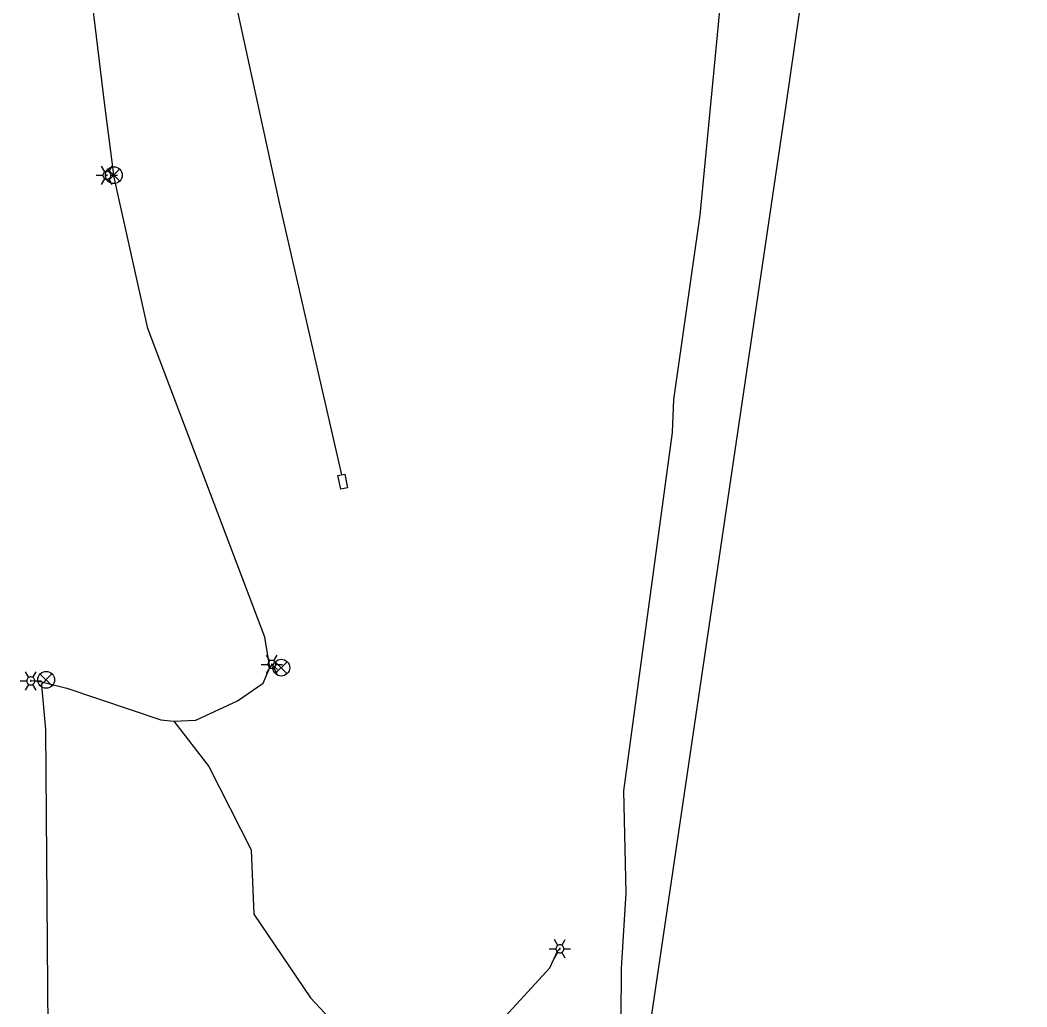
# Model space of a CAD drawing. Extents: x 596028 to 606371, y 330010 to 403088.
# Drawn here: x 602007.1 to 602366.7, y 357572.1 to 357924.5 of the extents above; entities that cross this region are included whole.
import ezdxf

# ---------------------------------------------------------------- set-up
doc = ezdxf.new("R2010")
doc.units = 0
for name, color, linetype in [('E_FTMS_Conduit', 7, 'Continuous'), ('E_LTG', 7, 'Continuous'), ('E_LTG_CID', 7, 'Continuous'), ('E_UTL_FO_UG_MCI', 7, 'Continuous'), ('E_UTL_FO_UG_QWEST', 7, 'Continuous')]:
    doc.layers.add(name, color=color, linetype=linetype)

msp = doc.modelspace()

# ---------------------------------------------------------------- linework, layer by layer
at = {"layer": 'E_FTMS_Conduit'}
msp.add_lwpolyline([(602025.74, 356205), (602072.04, 356504.09), (602115.89, 356782.89), (602162.05, 357069.13), (602196.81, 357307.9), (602214.61, 357448.42), (602214.97, 357449.29), (602243.35, 357641.03), (602280.63, 357893.29), (602309.77, 358095.45), (602315.34, 358140.45), (602339.68, 358336.14), (602326.68, 358341.43)], dxfattribs=at)
at = {"layer": 'E_LTG'}
for points in [[(602037.35, 357870.34), (602036.16, 357872.4)], [(602038.78, 357870.34), (602039.97, 357872.4)], [(602034.26, 357869.1), (602036.64, 357869.1)], [(602036.16, 357865.8), (602037.35, 357867.87)], [(602039.49, 357869.1), (602039.47, 357869.37), (602039.39, 357869.64), (602039.27, 357869.88), (602039.1, 357870.09), (602038.89, 357870.27), (602038.66, 357870.4), (602038.4, 357870.49), (602038.13, 357870.53), (602037.86, 357870.52), (602037.6, 357870.45), (602037.35, 357870.34), (602037.13, 357870.18), (602036.94, 357869.99), (602036.8, 357869.76), (602036.69, 357869.51), (602036.64, 357869.24), (602036.64, 357868.97), (602036.69, 357868.7), (602036.8, 357868.45), (602036.94, 357868.22), (602037.13, 357868.02), (602037.35, 357867.87), (602037.6, 357867.75), (602037.86, 357867.69), (602038.13, 357867.68), (602038.4, 357867.72), (602038.66, 357867.8), (602038.89, 357867.94), (602039.1, 357868.12), (602039.27, 357868.33), (602039.39, 357868.57), (602039.47, 357868.83), (602039.49, 357869.1)], [(602039.49, 357869.1), (602039.47, 357869.37), (602039.39, 357869.64), (602039.27, 357869.88), (602039.1, 357870.09), (602038.89, 357870.27), (602038.66, 357870.4), (602038.4, 357870.49), (602038.13, 357870.53), (602037.86, 357870.52), (602037.6, 357870.45), (602037.35, 357870.34), (602037.13, 357870.18), (602036.94, 357869.99), (602036.8, 357869.76), (602036.69, 357869.51), (602036.64, 357869.24), (602036.64, 357868.97), (602036.69, 357868.7), (602036.8, 357868.45), (602036.94, 357868.22), (602037.13, 357868.02), (602037.35, 357867.87), (602037.6, 357867.75), (602037.86, 357867.69), (602038.13, 357867.68), (602038.4, 357867.72), (602038.66, 357867.8), (602038.89, 357867.94), (602039.1, 357868.12), (602039.27, 357868.33), (602039.39, 357868.57), (602039.47, 357868.83), (602039.49, 357869.1)], [(602039.49, 357869.1), (602039.47, 357869.37), (602039.39, 357869.64), (602039.27, 357869.88), (602039.1, 357870.09), (602038.89, 357870.27), (602038.66, 357870.4), (602038.4, 357870.49), (602038.13, 357870.53), (602037.86, 357870.52), (602037.6, 357870.45), (602037.35, 357870.34), (602037.13, 357870.18), (602036.94, 357869.99), (602036.8, 357869.76), (602036.69, 357869.51), (602036.64, 357869.24), (602036.64, 357868.97), (602036.69, 357868.7), (602036.8, 357868.45), (602036.94, 357868.22), (602037.13, 357868.02), (602037.35, 357867.87), (602037.6, 357867.75), (602037.86, 357867.69), (602038.13, 357867.68), (602038.4, 357867.72), (602038.66, 357867.8), (602038.89, 357867.94), (602039.1, 357868.12), (602039.27, 357868.33), (602039.39, 357868.57), (602039.47, 357868.83), (602039.49, 357869.1)], [(602038.19, 357869.1), (602038.18, 357869.13), (602038.18, 357869.15), (602038.17, 357869.17), (602038.15, 357869.19), (602038.13, 357869.2), (602038.12, 357869.21), (602038.09, 357869.22), (602038.07, 357869.22), (602038.05, 357869.22), (602038.03, 357869.22), (602038.01, 357869.21), (602037.99, 357869.19), (602037.97, 357869.18), (602037.96, 357869.16), (602037.95, 357869.14), (602037.95, 357869.12), (602037.95, 357869.09), (602037.95, 357869.07), (602037.96, 357869.05), (602037.97, 357869.03), (602037.99, 357869.01), (602038.01, 357869), (602038.03, 357868.99), (602038.05, 357868.99), (602038.07, 357868.99), (602038.09, 357868.99), (602038.12, 357869), (602038.13, 357869.01), (602038.15, 357869.02), (602038.17, 357869.04), (602038.18, 357869.06), (602038.18, 357869.08), (602038.19, 357869.1)], [(602042.61, 357871.25), (602038.41, 357867.02)], [(602038.41, 357871.21), (602042.64, 357866.98)], [(602039.97, 357865.8), (602038.78, 357867.87)], [(602039.49, 357869.1), (602041.88, 357869.1)], [(602096.3, 357695.65), (602095.11, 357697.71)], [(602098.44, 357694.41), (602098.42, 357694.69), (602098.34, 357694.95), (602098.22, 357695.19), (602098.05, 357695.4), (602097.84, 357695.58), (602097.61, 357695.71), (602097.35, 357695.8), (602097.08, 357695.84), (602096.81, 357695.83), (602096.55, 357695.77), (602096.3, 357695.65), (602096.08, 357695.49), (602095.89, 357695.3), (602095.75, 357695.07), (602095.64, 357694.82), (602095.59, 357694.55), (602095.59, 357694.28), (602095.64, 357694.01), (602095.75, 357693.76), (602095.89, 357693.53), (602096.08, 357693.33), (602096.3, 357693.18), (602096.55, 357693.06), (602096.81, 357693), (602097.08, 357692.99), (602097.35, 357693.03), (602097.61, 357693.11), (602097.84, 357693.25), (602098.05, 357693.43), (602098.22, 357693.64), (602098.34, 357693.88), (602098.42, 357694.14), (602098.44, 357694.41)], [(602098.44, 357694.41), (602098.42, 357694.69), (602098.34, 357694.95), (602098.22, 357695.19), (602098.05, 357695.4), (602097.84, 357695.58), (602097.61, 357695.71), (602097.35, 357695.8), (602097.08, 357695.84), (602096.81, 357695.83), (602096.55, 357695.77), (602096.3, 357695.65), (602096.08, 357695.49), (602095.89, 357695.3), (602095.75, 357695.07), (602095.64, 357694.82), (602095.59, 357694.55), (602095.59, 357694.28), (602095.64, 357694.01), (602095.75, 357693.76), (602095.89, 357693.53), (602096.08, 357693.33), (602096.3, 357693.18), (602096.55, 357693.06), (602096.81, 357693), (602097.08, 357692.99), (602097.35, 357693.03), (602097.61, 357693.11), (602097.84, 357693.25), (602098.05, 357693.43), (602098.22, 357693.64), (602098.34, 357693.88), (602098.42, 357694.14), (602098.44, 357694.41)], [(602098.44, 357694.41), (602098.42, 357694.69), (602098.34, 357694.95), (602098.22, 357695.19), (602098.05, 357695.4), (602097.84, 357695.58), (602097.61, 357695.71), (602097.35, 357695.8), (602097.08, 357695.84), (602096.81, 357695.83), (602096.55, 357695.77), (602096.3, 357695.65), (602096.08, 357695.49), (602095.89, 357695.3), (602095.75, 357695.07), (602095.64, 357694.82), (602095.59, 357694.55), (602095.59, 357694.28), (602095.64, 357694.01), (602095.75, 357693.76), (602095.89, 357693.53), (602096.08, 357693.33), (602096.3, 357693.18), (602096.55, 357693.06), (602096.81, 357693), (602097.08, 357692.99), (602097.35, 357693.03), (602097.61, 357693.11), (602097.84, 357693.25), (602098.05, 357693.43), (602098.22, 357693.64), (602098.34, 357693.88), (602098.42, 357694.14), (602098.44, 357694.41)], [(602097.73, 357695.65), (602098.92, 357697.71)], [(602102.42, 357695.35), (602098.22, 357691.11)], [(602098.22, 357695.3), (602102.45, 357691.08)], [(602010.16, 357689.74), (602008.97, 357691.8)], [(602011.59, 357689.74), (602012.78, 357691.8)], [(602093.21, 357694.41), (602095.59, 357694.41)], [(602095.11, 357691.11), (602096.3, 357693.18)], [(602097.13, 357694.41), (602097.13, 357694.44), (602097.13, 357694.46), (602097.12, 357694.48), (602097.1, 357694.5), (602097.08, 357694.51), (602097.07, 357694.52), (602097.04, 357694.53), (602097.02, 357694.53), (602097, 357694.53), (602096.98, 357694.53), (602096.96, 357694.52), (602096.94, 357694.5), (602096.92, 357694.49), (602096.91, 357694.47), (602096.9, 357694.45), (602096.9, 357694.43), (602096.9, 357694.4), (602096.9, 357694.38), (602096.91, 357694.36), (602096.92, 357694.34), (602096.94, 357694.32), (602096.96, 357694.31), (602096.98, 357694.3), (602097, 357694.3), (602097.02, 357694.3), (602097.04, 357694.3), (602097.07, 357694.31), (602097.08, 357694.32), (602097.1, 357694.33), (602097.12, 357694.35), (602097.13, 357694.37), (602097.13, 357694.39), (602097.13, 357694.41)], [(602098.92, 357691.11), (602097.73, 357693.18)], [(602098.44, 357694.41), (602100.83, 357694.41)], [(602007.07, 357688.5), (602009.45, 357688.5)], [(602012.3, 357688.5), (602012.28, 357688.78), (602012.2, 357689.04), (602012.08, 357689.28), (602011.91, 357689.49), (602011.7, 357689.67), (602011.47, 357689.8), (602011.21, 357689.89), (602010.94, 357689.93), (602010.67, 357689.92), (602010.41, 357689.86), (602010.16, 357689.74), (602009.94, 357689.58), (602009.75, 357689.39), (602009.61, 357689.16), (602009.5, 357688.91), (602009.45, 357688.64), (602009.45, 357688.37), (602009.5, 357688.1), (602009.61, 357687.85), (602009.75, 357687.62), (602009.94, 357687.42), (602010.16, 357687.27), (602010.41, 357687.15), (602010.67, 357687.09), (602010.94, 357687.08), (602011.21, 357687.12), (602011.47, 357687.2), (602011.7, 357687.34), (602011.91, 357687.52), (602012.08, 357687.73), (602012.2, 357687.97), (602012.28, 357688.23), (602012.3, 357688.5)], [(602012.3, 357688.5), (602012.28, 357688.78), (602012.2, 357689.04), (602012.08, 357689.28), (602011.91, 357689.49), (602011.7, 357689.67), (602011.47, 357689.8), (602011.21, 357689.89), (602010.94, 357689.93), (602010.67, 357689.92), (602010.41, 357689.86), (602010.16, 357689.74), (602009.94, 357689.58), (602009.75, 357689.39), (602009.61, 357689.16), (602009.5, 357688.91), (602009.45, 357688.64), (602009.45, 357688.37), (602009.5, 357688.1), (602009.61, 357687.85), (602009.75, 357687.62), (602009.94, 357687.42), (602010.16, 357687.27), (602010.41, 357687.15), (602010.67, 357687.09), (602010.94, 357687.08), (602011.21, 357687.12), (602011.47, 357687.2), (602011.7, 357687.34), (602011.91, 357687.52), (602012.08, 357687.73), (602012.2, 357687.97), (602012.28, 357688.23), (602012.3, 357688.5)], [(602012.3, 357688.5), (602012.28, 357688.78), (602012.2, 357689.04), (602012.08, 357689.28), (602011.91, 357689.49), (602011.7, 357689.67), (602011.47, 357689.8), (602011.21, 357689.89), (602010.94, 357689.93), (602010.67, 357689.92), (602010.41, 357689.86), (602010.16, 357689.74), (602009.94, 357689.58), (602009.75, 357689.39), (602009.61, 357689.16), (602009.5, 357688.91), (602009.45, 357688.64), (602009.45, 357688.37), (602009.5, 357688.1), (602009.61, 357687.85), (602009.75, 357687.62), (602009.94, 357687.42), (602010.16, 357687.27), (602010.41, 357687.15), (602010.67, 357687.09), (602010.94, 357687.08), (602011.21, 357687.12), (602011.47, 357687.2), (602011.7, 357687.34), (602011.91, 357687.52), (602012.08, 357687.73), (602012.2, 357687.97), (602012.28, 357688.23), (602012.3, 357688.5)], [(602011, 357688.5), (602010.99, 357688.53), (602010.99, 357688.55), (602010.98, 357688.57), (602010.96, 357688.59), (602010.95, 357688.6), (602010.93, 357688.61), (602010.9, 357688.62), (602010.88, 357688.62), (602010.86, 357688.62), (602010.84, 357688.62), (602010.82, 357688.61), (602010.8, 357688.59), (602010.78, 357688.58), (602010.77, 357688.56), (602010.76, 357688.54), (602010.76, 357688.52), (602010.76, 357688.49), (602010.76, 357688.47), (602010.77, 357688.45), (602010.78, 357688.43), (602010.8, 357688.41), (602010.82, 357688.4), (602010.84, 357688.39), (602010.86, 357688.39), (602010.88, 357688.39), (602010.9, 357688.39), (602010.93, 357688.4), (602010.95, 357688.41), (602010.96, 357688.42), (602010.98, 357688.44), (602010.99, 357688.46), (602010.99, 357688.48), (602011, 357688.5)], [(602012.3, 357688.5), (602014.69, 357688.5)], [(602018.41, 357690.99), (602014.22, 357686.76)], [(602014.22, 357690.95), (602018.45, 357686.72)], [(602008.97, 357685.2), (602010.16, 357687.27)], [(602012.78, 357685.2), (602011.59, 357687.27)], [(602199.17, 357594.04), (602197.98, 357596.1)], [(602200.6, 357594.04), (602201.79, 357596.1)], [(602196.07, 357592.8), (602198.46, 357592.8)], [(602197.98, 357589.5), (602199.17, 357591.57)], [(602201.31, 357592.8), (602201.29, 357593.08), (602201.21, 357593.34), (602201.09, 357593.58), (602200.92, 357593.79), (602200.71, 357593.97), (602200.48, 357594.1), (602200.22, 357594.19), (602199.95, 357594.23), (602199.68, 357594.22), (602199.42, 357594.16), (602199.17, 357594.04), (602198.95, 357593.88), (602198.76, 357593.69), (602198.62, 357593.46), (602198.51, 357593.21), (602198.46, 357592.94), (602198.46, 357592.67), (602198.51, 357592.4), (602198.62, 357592.15), (602198.76, 357591.92), (602198.95, 357591.72), (602199.17, 357591.57), (602199.42, 357591.45), (602199.68, 357591.39), (602199.95, 357591.38), (602200.22, 357591.42), (602200.48, 357591.5), (602200.71, 357591.64), (602200.92, 357591.82), (602201.09, 357592.03), (602201.21, 357592.27), (602201.29, 357592.53), (602201.31, 357592.8)], [(602201.31, 357592.8), (602201.29, 357593.08), (602201.21, 357593.34), (602201.09, 357593.58), (602200.92, 357593.79), (602200.71, 357593.97), (602200.48, 357594.1), (602200.22, 357594.19), (602199.95, 357594.23), (602199.68, 357594.22), (602199.42, 357594.16), (602199.17, 357594.04), (602198.95, 357593.88), (602198.76, 357593.69), (602198.62, 357593.46), (602198.51, 357593.21), (602198.46, 357592.94), (602198.46, 357592.67), (602198.51, 357592.4), (602198.62, 357592.15), (602198.76, 357591.92), (602198.95, 357591.72), (602199.17, 357591.57), (602199.42, 357591.45), (602199.68, 357591.39), (602199.95, 357591.38), (602200.22, 357591.42), (602200.48, 357591.5), (602200.71, 357591.64), (602200.92, 357591.82), (602201.09, 357592.03), (602201.21, 357592.27), (602201.29, 357592.53), (602201.31, 357592.8)], [(602201.31, 357592.8), (602201.29, 357593.08), (602201.21, 357593.34), (602201.09, 357593.58), (602200.92, 357593.79), (602200.71, 357593.97), (602200.48, 357594.1), (602200.22, 357594.19), (602199.95, 357594.23), (602199.68, 357594.22), (602199.42, 357594.16), (602199.17, 357594.04), (602198.95, 357593.88), (602198.76, 357593.69), (602198.62, 357593.46), (602198.51, 357593.21), (602198.46, 357592.94), (602198.46, 357592.67), (602198.51, 357592.4), (602198.62, 357592.15), (602198.76, 357591.92), (602198.95, 357591.72), (602199.17, 357591.57), (602199.42, 357591.45), (602199.68, 357591.39), (602199.95, 357591.38), (602200.22, 357591.42), (602200.48, 357591.5), (602200.71, 357591.64), (602200.92, 357591.82), (602201.09, 357592.03), (602201.21, 357592.27), (602201.29, 357592.53), (602201.31, 357592.8)], [(602200, 357592.8), (602200, 357592.83), (602200, 357592.85), (602199.99, 357592.87), (602199.97, 357592.89), (602199.95, 357592.9), (602199.94, 357592.91), (602199.91, 357592.92), (602199.89, 357592.92), (602199.87, 357592.92), (602199.85, 357592.92), (602199.83, 357592.91), (602199.81, 357592.89), (602199.79, 357592.88), (602199.78, 357592.86), (602199.77, 357592.84), (602199.77, 357592.82), (602199.77, 357592.79), (602199.77, 357592.77), (602199.78, 357592.75), (602199.79, 357592.73), (602199.81, 357592.71), (602199.83, 357592.7), (602199.85, 357592.69), (602199.87, 357592.69), (602199.89, 357592.69), (602199.91, 357592.69), (602199.94, 357592.7), (602199.95, 357592.71), (602199.97, 357592.72), (602199.99, 357592.74), (602200, 357592.76), (602200, 357592.78), (602200, 357592.8)], [(602201.79, 357589.5), (602200.6, 357591.57)], [(602201.31, 357592.8), (602203.7, 357592.8)]]:
    msp.add_lwpolyline(points, dxfattribs=at)
for centre in [(602040.55, 357869.13), (602100.36, 357693.23), (602016.35, 357688.87)]:
    msp.add_circle(centre, 3, dxfattribs=at)
at = {"layer": 'E_LTG_CID'}
for points in [[(602061.96, 357674.11), (602069.87, 357674.52), (602084.73, 357681.44), (602093.92, 357687.73), (602096.24, 357693.29), (602094.51, 357704.11), (602052.67, 357814.36), (602040.8, 357867.88), (602040.59, 357869.12), (602040.44, 357870.23), (602037.24, 357895.08), (602023.47, 358008.17), (602018.96, 358035.01), (602018.89, 358035.91), (602019.35, 358049.28), (602019.33, 358050.04), (602019.18, 358050.83), (602018.44, 358056.61), (602017.68, 358150.12), (602026.14, 358228.54), (602026.58, 358230.4), (602029.68, 358261.02), (602031.22, 358372.23)], [(602098.99, 357692.58), (602097.02, 357694.41), (602096.24, 357693.29)], [(602015.02, 357688.09), (602010.88, 357688.5)], [(602017.1, 357564.12), (602016.23, 357671.18), (602014.86, 357686.94), (602015.02, 357688.09), (602016.16, 357687.79), (602023.71, 357685.86), (602057.31, 357674.64), (602061.96, 357674.11), (602074.52, 357657.96), (602089.59, 357628.13), (602090.57, 357605.14), (602110.85, 357575.25), (602117.52, 357568.06)], [(602176.39, 357564.32), (602196.32, 357586.02), (602199.12, 357592.16), (602199.89, 357592.8)]]:
    msp.add_lwpolyline(points, dxfattribs=at)
at = {"layer": 'E_UTL_FO_UG_MCI'}
msp.add_lwpolyline([(602122.02, 357762.16), (602099.73, 357859.28), (602072.46, 357984.57), (602065.66, 358010.68), (602066.35, 358115.5), (602068.64, 358221.64), (602071.49, 358230.84), (602077.02, 358652.91)], dxfattribs=at)
msp.add_lwpolyline([(602121.6, 357756.97), (602120.59, 357761.86), (602123.04, 357762.37), (602124.05, 357757.47)], close=True, dxfattribs=at)
at = {"layer": 'E_UTL_FO_UG_QWEST'}
msp.add_lwpolyline([(602221.77, 357567.91), (602221.83, 357585.84), (602223.59, 357612.86), (602222.67, 357649.25), (602240.11, 357777.23), (602240.54, 357789.02), (602250.03, 357854.81), (602254.93, 357905.63), (602260.23, 357961.82), (602282.93, 358075.65), (602295.26, 358212.9), (602308.39, 358315.96), (602313.04, 358367.2), (602324, 358428.41), (602344.66, 358608.53), (602360.03, 358709.72), (602366.7, 358759.95)], dxfattribs=at)

doc.saveas('drawing.dxf')
